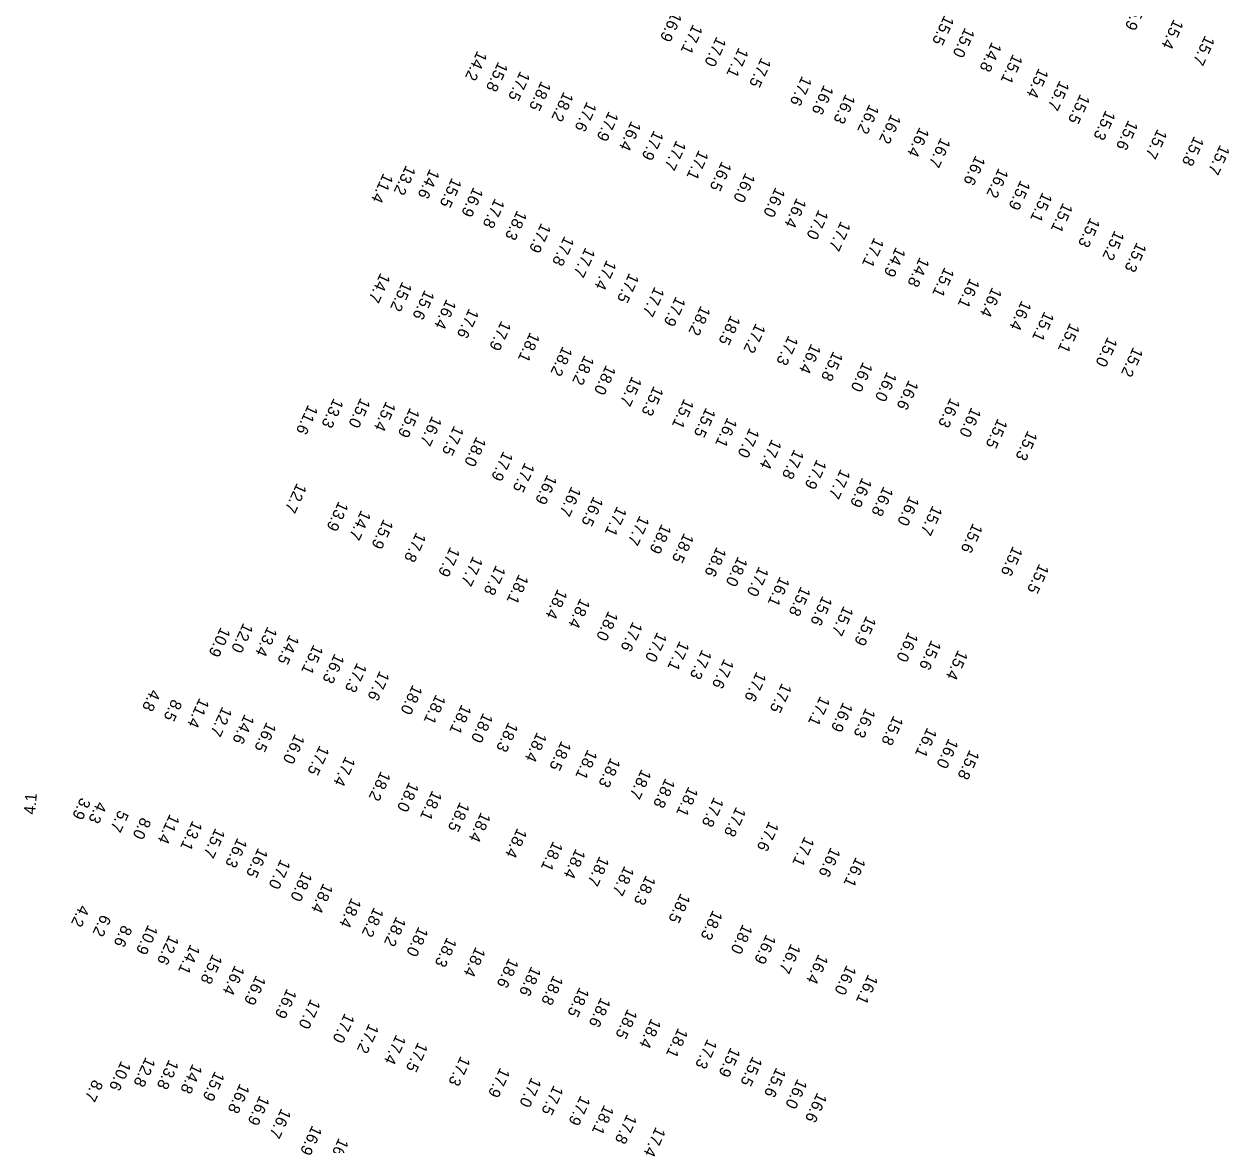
# Model space of a CAD drawing. Extents: x 1023796 to 1112670, y 656573 to 837340.
# Drawn here: x 1027146 to 1027669, y 824915 to 825402 of the extents above; entities that cross this region are included whole.
import ezdxf

# ---------------------------------------------------------------- set-up
doc = ezdxf.new("R2010")
doc.units = 0
doc.layers.add('V-TOPO-SOUN', color=7, linetype='Continuous')

msp = doc.modelspace()

# ---------------------------------------------------------------- texts
at = {"layer": 'V-TOPO-SOUN'}
for s, rotation, p in [('15.9 ', 245, (1027629.41, 825412.94)), ('16.9 ', 245, (1027427.31, 825407.98)), ('15.5 ', 245, (1027545.63, 825406.47)), ('15.4 ', 245, (1027645.34, 825404.81)), ('17.1 ', 245, (1027436.35, 825402.56)), ('15.0 ', 245, (1027554.57, 825401.09)), ('17.0 ', 245, (1027446.61, 825397.17)), ('14.8 ', 245, (1027566.27, 825394.87)), ('15.7 ', 245, (1027658.94, 825397.71)), ('14.2 ', 245, (1027342.64, 825391.06)), ('17.1 ', 245, (1027456.26, 825392.43)), ('15.1 ', 245, (1027575.45, 825389.61)), ('15.8 ', 245, (1027351.7, 825386.28)), ('17.5 ', 245, (1027466.09, 825388.09)), ('15.4 ', 245, (1027586.68, 825383.54)), ('17.5 ', 245, (1027361.31, 825382.25)), ('18.5 ', 245, (1027370.43, 825377.93)), ('17.6 ', 245, (1027483.81, 825380.11)), ('15.7 ', 245, (1027595.75, 825378.09)), ('18.2 ', 245, (1027380.17, 825373.24)), ('16.6 ', 245, (1027493.27, 825376.24)), ('17.6 ', 245, (1027390.24, 825368.92)), ('16.3 ', 245, (1027502.73, 825372.27)), ('16.2 ', 245, (1027513.06, 825367.86)), ('15.5 ', 245, (1027604.69, 825372.27)), ('17.9 ', 245, (1027399.77, 825364.77)), ('16.2 ', 245, (1027522.53, 825363.6)), ('15.3 ', 245, (1027615.77, 825365.19)), ('16.4 ', 245, (1027409.58, 825360.59)), ('16.4 ', 245, (1027534.84, 825357.87)), ('15.6 ', 245, (1027625.59, 825360.86)), ('15.7 ', 245, (1027638.27, 825357.07)), ('17.9 ', 245, (1027419.37, 825356.44)), ('17.7 ', 245, (1027429.14, 825352.13)), ('16.7 ', 245, (1027544.1, 825353.3)), ('15.8 ', 245, (1027654.22, 825353.97)), ('17.1 ', 245, (1027438.9, 825347.91)), ('15.7 ', 245, (1027665.49, 825350.2)), ('13.2 ', 245, (1027311.61, 825341.31)), ('16.5 ', 245, (1027448.92, 825343.03)), ('16.6 ', 245, (1027559.23, 825345.58)), ('11.4 ', 245, (1027301.82, 825337.89)), ('14.6 ', 245, (1027321.99, 825339.72)), ('16.0 ', 245, (1027459.19, 825338.09)), ('16.2 ', 245, (1027569.25, 825340.09)), ('15.5 ', 245, (1027331.59, 825335.89)), ('16.9 ', 245, (1027340.95, 825331.8)), ('16.0 ', 245, (1027472.23, 825331.7)), ('15.9 ', 245, (1027578.78, 825334.82)), ('17.8 ', 245, (1027350.28, 825326.92)), ('16.4 ', 245, (1027481.45, 825327.11)), ('15.1 ', 245, (1027588.31, 825329.56)), ('18.3 ', 245, (1027359.96, 825321.72)), ('17.0 ', 245, (1027491, 825321.99)), ('15.1 ', 245, (1027597.23, 825325)), ('17.9 ', 245, (1027370.4, 825316.19)), ('17.7 ', 245, (1027500.69, 825317.05)), ('15.3 ', 245, (1027609.08, 825318.56)), ('17.8 ', 245, (1027380.49, 825310.54)), ('17.1 ', 245, (1027515.16, 825309.89)), ('15.2 ', 245, (1027619.67, 825312.94)), ('17.7 ', 245, (1027389.63, 825305.58)), ('14.9 ', 245, (1027524.59, 825305.74)), ('15.3 ', 245, (1027629.27, 825307.82)), ('17.4 ', 245, (1027398.85, 825300.13)), ('14.8 ', 245, (1027534.93, 825301.35)), ('14.7 ', 245, (1027300.55, 825294.54)), ('17.5 ', 245, (1027408.65, 825294.47)), ('15.1 ', 245, (1027545.73, 825296.99)), ('15.2 ', 245, (1027310.03, 825290.73)), ('16.1 ', 245, (1027556.77, 825292.23)), ('15.6 ', 245, (1027319.76, 825287.14)), ('17.7 ', 245, (1027419.71, 825288.5)), ('17.9 ', 245, (1027428.93, 825284.29)), ('16.4 ', 245, (1027566.43, 825288.3)), ('16.4 ', 245, (1027329.2, 825283.1)), ('17.6 ', 245, (1027339.05, 825279.09)), ('18.2 ', 245, (1027439.75, 825280.27)), ('16.4 ', 245, (1027579.27, 825282.54)), ('17.9 ', 245, (1027353.08, 825273.72)), ('18.5 ', 245, (1027452.77, 825276.14)), ('15.1 ', 245, (1027589.14, 825277.78)), ('18.1 ', 245, (1027365.57, 825268.73)), ('17.2 ', 245, (1027463.67, 825272.63)), ('15.1 ', 245, (1027600.27, 825272.75)), ('17.3 ', 245, (1027477.9, 825267.33)), ('16.4 ', 245, (1027487.76, 825263.73)), ('15.0 ', 245, (1027616.64, 825266.69)), ('18.2 ', 245, (1027379.73, 825262.63)), ('18.2 ', 245, (1027389.21, 825258.76)), ('15.8 ', 245, (1027497.35, 825260.45)), ('15.2 ', 245, (1027627.77, 825262.29)), ('18.0 ', 245, (1027398.63, 825254.52)), ('16.0 ', 245, (1027510.25, 825255.82)), ('15.7 ', 245, (1027409.89, 825249.59)), ('16.0 ', 245, (1027520.74, 825251.61)), ('16.6 ', 245, (1027530.19, 825247.98)), ('15.3 ', 245, (1027419.31, 825245.36)), ('11.6 ', 245, (1027269.11, 825237.27)), ('13.3 ', 245, (1027280.2, 825240.09)), ('15.0 ', 245, (1027291.88, 825240.18)), ('15.4 ', 245, (1027302.94, 825238.7)), ('15.1 ', 245, (1027432.54, 825239.85)), ('16.3 ', 245, (1027548.28, 825240.24)), ('15.9 ', 245, (1027313.34, 825235.89)), ('16.7 ', 245, (1027322.96, 825232.35)), ('15.5 ', 245, (1027442.02, 825235.98)), ('16.1 ', 245, (1027451.35, 825231.67)), ('16.0 ', 245, (1027557.39, 825236.11)), ('17.5 ', 245, (1027332.54, 825228.14)), ('17.0 ', 245, (1027461.03, 825227.16)), ('15.5 ', 245, (1027568.87, 825231.24)), ('18.0 ', 245, (1027342.23, 825223.35)), ('17.4 ', 245, (1027470.64, 825222.25)), ('15.3 ', 245, (1027581.88, 825225.95)), ('17.9 ', 245, (1027353.94, 825217.04)), ('17.8 ', 245, (1027480.39, 825217.84)), ('17.5 ', 245, (1027363.31, 825212.13)), ('17.9 ', 245, (1027490.19, 825213.47)), ('16.9 ', 245, (1027373.05, 825206.87)), ('17.7 ', 245, (1027500.56, 825209.3)), ('16.9 ', 245, (1027509.93, 825205.57)), ('12.7 ', 245, (1027264.19, 825203.17)), ('16.7 ', 245, (1027383.54, 825201.75)), ('16.8 ', 245, (1027519.22, 825201.74)), ('13.9 ', 245, (1027282.37, 825195.3)), ('16.5 ', 245, (1027393.14, 825197.38)), ('16.0 ', 245, (1027530.49, 825197.6)), ('14.7 ', 245, (1027292.12, 825191.39)), ('17.1 ', 245, (1027403.37, 825193.09)), ('15.7 ', 245, (1027540.52, 825193.42)), ('15.9 ', 245, (1027301.88, 825187.52)), ('17.7 ', 245, (1027413.19, 825189.07)), ('18.9 ', 245, (1027422.75, 825185.42)), ('15.6 ', 245, (1027558.06, 825185.73)), ('17.8 ', 245, (1027316.1, 825181.8)), ('18.5 ', 245, (1027432.5, 825181.47)), ('17.9 ', 245, (1027330.85, 825175.44)), ('18.6 ', 245, (1027446.68, 825175.43)), ('15.6 ', 245, (1027575.44, 825175.74)), ('17.7 ', 245, (1027340.79, 825171.42)), ('18.0 ', 245, (1027455.9, 825171.22)), ('17.8 ', 245, (1027350.71, 825167.45)), ('18.1 ', 245, (1027360.69, 825163.59)), ('17.0 ', 245, (1027465.06, 825166.91)), ('15.5 ', 245, (1027586.9, 825168.14)), ('16.1 ', 245, (1027474.17, 825162.58)), ('15.8 ', 245, (1027483.29, 825158.29)), ('18.4 ', 245, (1027377.54, 825157.1)), ('18.4 ', 245, (1027387.43, 825153.14)), ('15.6 ', 245, (1027492.7, 825154.19)), ('18.0 ', 245, (1027399.6, 825147.61)), ('15.7 ', 245, (1027501.89, 825149.81)), ('12.0 ', 245, (1027240.94, 825142.4)), ('17.6 ', 245, (1027410.21, 825142.96)), ('15.9 ', 245, (1027511.76, 825145.47)), ('10.9 ', 245, (1027231.09, 825140.59)), ('13.4 ', 245, (1027251.42, 825140.82)), ('14.5 ', 245, (1027260.98, 825137.33)), ('17.0 ', 245, (1027420.81, 825138.42)), ('16.0 ', 245, (1027530.07, 825138.43)), ('15.1 ', 245, (1027271.42, 825133.02)), ('17.1 ', 245, (1027430.58, 825134.57)), ('15.6 ', 245, (1027540.01, 825134.96)), ('16.3 ', 245, (1027280.61, 825129.05)), ('17.3 ', 245, (1027440.32, 825130.85)), ('17.6 ', 245, (1027449.93, 825126.81)), ('15.4 ', 245, (1027551.61, 825130.63)), ('17.3 ', 245, (1027290.38, 825125.15)), ('17.6 ', 245, (1027300.21, 825121.59)), ('17.6 ', 245, (1027464.01, 825121.18)), ('17.5 ', 245, (1027475.05, 825116.27)), ('4.8', 245, (1027200.65, 825113.6)), ('18.0 ', 245, (1027314.53, 825115.56)), ('18.1 ', 245, (1027324.65, 825111.35)), ('8.5', 245, (1027209.98, 825109.28)), ('11.4 ', 245, (1027221.85, 825109.81)), ('12.7 ', 245, (1027231.78, 825106.02)), ('18.1 ', 245, (1027335.82, 825107)), ('17.1 ', 245, (1027491.71, 825110.64)), ('16.9 ', 245, (1027501.63, 825107.97)), ('14.6 ', 245, (1027241.47, 825102.71)), ('18.0 ', 245, (1027345.19, 825103.33)), ('16.3 ', 245, (1027511.49, 825105.43)), ('15.8 ', 245, (1027523.56, 825102.14)), ('16.5 ', 245, (1027250.99, 825099.33)), ('18.3 ', 245, (1027356.15, 825099.29)), ('16.1 ', 245, (1027538.2, 825096.92)), ('16.0 ', 245, (1027263.38, 825094.15)), ('18.4 ', 245, (1027368.6, 825094.96)), ('18.5 ', 245, (1027379.21, 825091.19)), ('16.0 ', 245, (1027547.51, 825092.18)), ('17.5 ', 245, (1027274.05, 825089.16)), ('18.1 ', 245, (1027390.58, 825087.35)), ('15.8 ', 245, (1027556.66, 825087.28)), ('17.4 ', 245, (1027285.36, 825084.42)), ('18.3 ', 245, (1027400.6, 825083.83)), ('18.2 ', 245, (1027300.72, 825078.01)), ('18.7 ', 245, (1027414, 825078.86)), ('18.8 ', 245, (1027424.39, 825074.94)), ('18.0 ', 245, (1027312.99, 825073.3)), ('18.1 ', 245, (1027323.05, 825069.58)), ('18.1 ', 245, (1027434.41, 825071.29)), ('4.1', 85, (1027150.35, 825058.72)), ('3.9', 245, (1027170.24, 825066.53)), ('4.3', 245, (1027177.3, 825064.82)), ('18.5 ', 245, (1027335.09, 825064.61)), ('17.8 ', 245, (1027445.51, 825066.68)), ('5.7', 245, (1027186.75, 825061.06)), ('11.4 ', 245, (1027208.96, 825059.35)), ('18.4 ', 245, (1027344.22, 825060.13)), ('17.8 ', 245, (1027455.16, 825062.45)), ('8.0', 245, (1027196.53, 825057.96)), ('13.1 ', 245, (1027218.83, 825056.48)), ('15.7 ', 245, (1027228.76, 825053.24)), ('18.4 ', 245, (1027360.02, 825053.24)), ('17.6 ', 245, (1027469.44, 825056.17)), ('16.3 ', 245, (1027238.36, 825049)), ('17.1 ', 245, (1027484.88, 825049.56)), ('16.5 ', 245, (1027247.39, 825044.66)), ('18.1 ', 245, (1027375.57, 825047.54)), ('18.4 ', 245, (1027385.42, 825044.28)), ('16.6 ', 245, (1027496.26, 825044.91)), ('17.0 ', 245, (1027257.16, 825039.73)), ('18.7 ', 245, (1027395.73, 825041.04)), ('16.1 ', 245, (1027507.16, 825040.63)), ('18.0 ', 245, (1027266.63, 825034.38)), ('18.7 ', 245, (1027406.57, 825036.81)), ('18.3 ', 245, (1027415.96, 825032.73)), ('18.4 ', 245, (1027275.67, 825029.29)), ('18.4 ', 245, (1027287.93, 825022.93)), ('18.5 ', 245, (1027430.98, 825024.9)), ('4.2', 245, (1027169.77, 825019.9)), ('18.2 ', 245, (1027297.71, 825018.82)), ('18.3 ', 245, (1027444.99, 825017.55)), ('6.2', 245, (1027179.14, 825015.7)), ('18.2 ', 245, (1027307.39, 825014.76)), ('18.0 ', 245, (1027458.03, 825011.51)), ('8.6', 245, (1027188.3, 825011.13)), ('10.9 ', 245, (1027199.52, 825011.25)), ('12.6 ', 245, (1027208.69, 825006.78)), ('18.0 ', 245, (1027317.07, 825010.39)), ('16.9 ', 245, (1027468.27, 825007.1)), ('14.1 ', 245, (1027217.89, 825002.71)), ('18.3 ', 245, (1027329.45, 825005.78)), ('18.4 ', 245, (1027341.92, 825001.58)), ('16.7 ', 245, (1027478.99, 825003.05)), ('15.8 ', 245, (1027227.55, 824998.46)), ('18.6 ', 245, (1027356.36, 824996.77)), ('16.4 ', 245, (1027490.93, 824998.46)), ('16.4 ', 245, (1027237.25, 824993.67)), ('18.6 ', 245, (1027366.11, 824993.18)), ('16.0 ', 245, (1027503.17, 824993.71)), ('16.9 ', 245, (1027246.48, 824989.31)), ('18.8 ', 245, (1027375.73, 824989.26)), ('16.1 ', 245, (1027512.55, 824989.64)), ('16.9 ', 245, (1027259.89, 824983.46)), ('18.5 ', 245, (1027387.05, 824984.08)), ('17.0 ', 245, (1027270.2, 824978.96)), ('18.6 ', 245, (1027396.36, 824979.68)), ('17.0 ', 245, (1027285.01, 824972.81)), ('18.5 ', 245, (1027407.97, 824974.61)), ('18.4 ', 245, (1027418.26, 824970.55)), ('17.2 ', 245, (1027295.58, 824968.32)), ('18.1 ', 245, (1027429.94, 824966.38)), ('17.4 ', 245, (1027307.36, 824963.5)), ('17.5 ', 245, (1027316.86, 824960.22)), ('17.3 ', 245, (1027442.66, 824961.58)), ('17.3 ', 245, (1027335.37, 824954.14)), ('15.9 ', 245, (1027452.76, 824957.98)), ('15.5 ', 245, (1027462.28, 824954.02)), ('10.6 ', 245, (1027187.84, 824952.07)), ('12.8 ', 245, (1027198.47, 824953.7)), ('13.8 ', 245, (1027208.59, 824952.64)), ('14.8 ', 245, (1027218.85, 824950.78)), ('17.9 ', 245, (1027352.56, 824949.14)), ('15.6 ', 245, (1027472.59, 824949.15)), ('8.7', 245, (1027175.62, 824943.97)), ('15.9 ', 245, (1027228.52, 824947.56)), ('17.0 ', 245, (1027366.17, 824944.89)), ('16.0 ', 245, (1027481.81, 824944.24)), ('16.8 ', 245, (1027239.41, 824942.19)), ('17.5 ', 245, (1027375.79, 824941.46)), ('16.6 ', 245, (1027490.39, 824938.27)), ('16.9 ', 245, (1027248.06, 824937.02)), ('17.9 ', 245, (1027387.52, 824936.98)), ('18.1 ', 245, (1027397.75, 824932.94)), ('16.7 ', 245, (1027257.42, 824931.37)), ('17.8 ', 245, (1027407.74, 824928.93)), ('16.9 ', 245, (1027270.86, 824924.04)), ('17.4 ', 245, (1027420.2, 824923.36)), ('16.9 ', 245, (1027282.42, 824918.55))]:
    msp.add_text(s, height=5, rotation=rotation, dxfattribs=at).set_placement(p)

doc.saveas('drawing.dxf')
